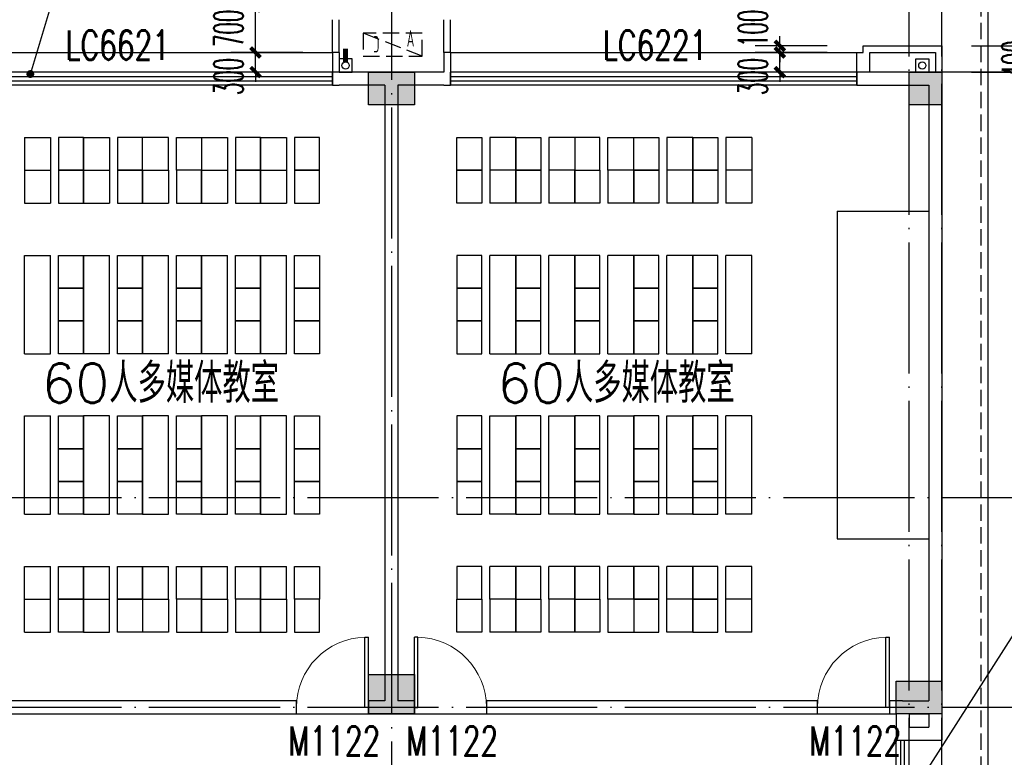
# Model space of a CAD drawing. Extents: x 1779708 to 7299578, y -1121471 to 88434.
# Tile 336 of 656: x 4636895 to 4651918, y -1020306 to -1009043. Entities that reach past the tile are written whole.
import ezdxf

# ---------------------------------------------------------------- set-up
doc = ezdxf.new("R2010")
doc.units = 0
doc.header["$LTSCALE"] = 1000
doc.header["$MEASUREMENT"] = 0
doc.linetypes.add('DASH', pattern=[0.35, 0.25, -0.1])
doc.linetypes.add('DOTE', pattern=[2.42, 2, -0.2, 0.02, -0.2])
doc.layers.get('0').update_dxf_attribs({"linetype": 'CONTINUOUS'})
doc.layers.get('Defpoints').update_dxf_attribs({"linetype": 'CONTINUOUS'})
for name, color, linetype in [('11111111111111111111111111111', 50, 'DASH'), ('DIM_LEAD', 3, 'CONTINUOUS'), ('DIM_污水', 3, 'CONTINUOUS'), ('DOTE', 1, 'DOTE'), ('FUR', 9, 'CONTINUOUS'), ('P_PS_DIM', 1, 'CONTINUOUS'), ('PIPE-雨水', 4, 'CONTINUOUS'), ('PUB_DIM', 3, 'CONTINUOUS'), ('SPACE', 7, 'CONTINUOUS'), ('WALL', 255, 'CONTINUOUS'), ('WINDOW', 2, 'CONTINUOUS'), ('WINDOW_TEXT', 7, 'CONTINUOUS'), ('修改', 6, 'CONTINUOUS'), ('墙柱', 2, 'CONTINUOUS'), ('室外构件', 4, 'CONTINUOUS'), ('栏杆', 6, 'CONTINUOUS'), ('看线', 3, 'CONTINUOUS'), ('空调机位表示', 70, 'CONTINUOUS')]:
    doc.layers.add(name, color=color, linetype=linetype)
doc.styles.add('_TCH_DIM_T3', font='SIMPLEX.shx', dxfattribs={"width": 0.494118, "bigfont": 'GBCBIG.shx'})
doc.styles.add('_TCH_SPACE', font='SIMPLEX', dxfattribs={"height": 5, "bigfont": 'GBCBIG'})
doc.styles.add('_TCH_WINDOW', font='SIMPLEX', dxfattribs={"height": 3.5, "bigfont": 'GBCBIG'})
doc.styles.get("Standard").update_dxf_attribs({"font": 'GBENOR', "bigfont": 'GBCBIG'})
doc.dimstyles.new('_TCH_ARCH&&150', dxfattribs={"dimtxt": 446.25, "dimasz": 150, "dimexe": 375, "dimexo": 450, "dimgap": 189.375, "dimtad": 1, "dimdec": 0, "dimzin": 0, "dimdsep": 46, "dimtxsty": '_TCH_DIM_T3', "dimblk": 'ARCHTICK', "dimcen": 0.09, "dimdle": 225, "dimclrt": 7, "dimazin": 2, "dimtfac": 1, "dimtdec": 0, "dimtix": 1, "dimtmove": 2, "dimatfit": 3, "dimfxl": 250, "dimtolj": 1, "dimtzin": 0, "dimarcsym": 0})

# ---------------------------------------------------------------- blocks, each defined once
blk = doc.blocks.new('A$C159220C3')
at = {"layer": 'DOTE'}
for p, q in [((76400, 149200), (76400, 7200)), ((84300, 7200), (84300, 149200)), ((84800, 7200), (84800, 149200)), ((86800, 60200), (7200, 60200)), ((86800, 53700), (7200, 53700)), ((86800, 50500), (7200, 50500))]:
    blk.add_line(p, q, dxfattribs=at)
blk = doc.blocks.new('zy')
at = {"layer": 'FUR', "color": 253}
for p, q in [((3615193, -1996551), (3615193, -1997051)), ((3615593, -1996551), (3615593, -1997051))]:
    blk.add_line(p, q, dxfattribs=at)
blk.add_lwpolyline([(3614693, -1996551), (3615073, -1996551), (3615073, -1997051), (3614693, -1997051)], close=True, dxfattribs=at)
blk = doc.blocks.new('A$C62770E1D')
at = {"layer": 'FUR'}
for p, q in [((2700, 7600), (2300, 7600)), ((3600, 7600), (3200, 7600)), ((4100, 7600), (4500, 7600)), ((5400, 7600), (5000, 7600)), ((6300, 7600), (5900, 7600)), ((2700, 7100), (2300, 7100)), ((2700, 7100), (2300, 7100)), ((2700, 7100), (2300, 7100)), ((2700, 7100), (2300, 7100)), ((3600, 7100), (3200, 7100)), ((3600, 7100), (3200, 7100)), ((4500, 7100), (4100, 7100)), ((5400, 7100), (5000, 7100)), ((6300, 7100), (5900, 7100)), ((2700, 6600), (2300, 6600)), ((3600, 6600), (3200, 6600)), ((4500, 6600), (4100, 6600)), ((5400, 6600), (5000, 6600)), ((6300, 6600), (5900, 6600)), ((2700, 5800), (2300, 5800)), ((3600, 5800), (3200, 5800)), ((4500, 5800), (4100, 5800)), ((5400, 5800), (5000, 5800)), ((6300, 5800), (5900, 5800)), ((2700, 1850), (2300, 1850)), ((3600, 1850), (3200, 1850)), ((4500, 1850), (4100, 1850)), ((5400, 1850), (5000, 1850)), ((6300, 1850), (5900, 1850)), ((2700, 1050), (2300, 1050)), ((3600, 1050), (3200, 1050)), ((4500, 1050), (4100, 1050)), ((5400, 1050), (5000, 1050)), ((6300, 1050), (5900, 1050)), ((2700, 550), (2300, 550)), ((2700, 550), (2300, 550)), ((3600, 550), (3200, 550)), ((3600, 550), (3200, 550)), ((4500, 550), (4100, 550)), ((5400, 550), (5000, 550)), ((6300, 550), (5900, 550)), ((2700, 50), (2300, 50)), ((3600, 50), (3200, 50)), ((5400, 50), (5000, 50)), ((6300, 50), (5900, 50))]:
    blk.add_line(p, q, dxfattribs=at)
at = {"layer": 'FUR', "color": 9}
for p, q in [((7600, 1175), (7600, 6175)), ((7600, 6175), (9000, 6175)), ((7600, 1175), (9000, 1175))]:
    blk.add_line(p, q, dxfattribs=at)
at = {"layer": 'FUR', "color": 253}
for p, q in [((4100, 550), (4100, 50)), ((4500, 550), (4500, 50)), ((4100, 50), (4500, 50))]:
    blk.add_line(p, q, dxfattribs=at)
at = {"layer": 'FUR'}
for points in [[(2300, 4300), (2700, 4300)], [(3200, 4300), (3600, 4300)], [(4100, 4300), (4500, 4300)], [(5000, 4300), (5400, 4300)], [(6300, 4300), (5900, 4300)], [(2300, 3350), (2700, 3350)], [(3200, 3350), (3600, 3350)], [(4100, 3350), (4500, 3350)], [(5000, 3350), (5400, 3350)], [(6300, 3350), (5900, 3350)]]:
    blk.add_lwpolyline(points, dxfattribs=at)
at = {"layer": 'FUR', "color": 253}
blk.add_lwpolyline([(3600, 550), (3980, 550), (3980, 50), (3600, 50)], close=True, dxfattribs=at)
at = {"layer": 'FUR', "xscale": -1, "rotation": 180}
for p in [(-3612893, -1989451), (-3611993, -1989451), (-3611093, -1989451)]:
    blk.add_blockref('zy', p, dxfattribs=at)
at = {"layer": 'FUR'}
for p in [(-3610193, 2004151), (-3609293, 2004151), (-3612893, 2003651), (-3611993, 2003651), (-3611093, 2003651), (-3610193, 2003651), (-3609293, 2003651), (-3612893, 2002351), (-3611993, 2002351), (-3611093, 2002351), (-3610193, 2002351), (-3609293, 2002351), (-3612893, 2001851), (-3611993, 2001851), (-3611093, 2001851), (-3610193, 2001851), (-3609293, 2001851), (-3612893, 2001351), (-3611993, 2001351), (-3611093, 2001351), (-3610193, 2001351), (-3609293, 2001351), (-3612893, 1999901), (-3611993, 1999901), (-3611093, 1999901), (-3610193, 1999901), (-3609293, 1999901), (-3612893, 1999401), (-3611993, 1999401), (-3611093, 1999401), (-3610193, 1999401), (-3609293, 1999401), (-3612893, 1998901), (-3611993, 1998901), (-3611093, 1998901), (-3610193, 1998901), (-3609293, 1998901)]:
    blk.add_blockref('zy', p, dxfattribs=at)
at = {"layer": 'FUR', "extrusion": (0, 0, -1), "zscale": -1, "rotation": 180}
for p in [(3612893, -1996001), (3611993, -1996001), (3611093, -1996001), (3610193, -1996001), (3609293, -1996001), (3612893, -1996501), (3611993, -1996501), (3610193, -1996501), (3609293, -1996501)]:
    blk.add_blockref('zy', p, dxfattribs=at)
blk = doc.blocks.new('A$C66903B95')
at = {"layer": '墙柱'}
h = blk.add_hatch(color=256, dxfattribs=at)
h.paths.add_polyline_path([(24950, 51000), (25450, 51000), (25450, 50500), (24950, 50500)])
h.paths.add_polyline_path([(66900, 12800), (67500, 12800), (67500, 13400), (66900, 13400)])
h.paths.add_polyline_path([(16600, 12800), (17100, 12800), (17100, 13300), (16600, 13300)])
h.paths.add_polyline_path([(27130, 15100), (27130, 15400), (26330, 15400), (26330, 15100)])
h.paths.add_polyline_path([(54500, 0), (55000, 0), (55000, 500), (54500, 500)])
h.paths.add_polyline_path([(16600, 51000), (17100, 51000), (17100, 50500), (16600, 50500)])
h.paths.add_polyline_path([(42000, 41700), (42600, 41700), (42600, 41200), (42000, 41200)])
h.paths.add_polyline_path([(58500, 32900), (59100, 32900), (59100, 32400), (58500, 32400)])
h.paths.add_polyline_path([(13000, 44800), (13500, 44800), (13500, 44200), (13000, 44200)])
h.paths.add_polyline_path([(66700, 37100), (67200, 37100), (67200, 36600), (66700, 36600)])
h.paths.add_polyline_path([(20700, 19400), (21200, 19400), (21200, 19900), (20700, 19900)])
h.paths.add_polyline_path([(20700, 26000), (21200, 26000), (21200, 26500), (20700, 26500)])
h.paths.add_polyline_path([(13000, 31800), (13500, 31800), (13500, 32400), (13000, 32400)])
h.paths.add_polyline_path([(20700, 38200), (21200, 38200), (21200, 37700), (20700, 37700)])
h.paths.add_polyline_path([(13000, 51000), (13500, 51000), (13500, 50500), (13000, 50500)])
h.paths.add_polyline_path([(74900, 12800), (75600, 12800), (75600, 13400), (74900, 13400)])
h.paths.add_polyline_path([(54900, 24500), (54400, 24500), (54400, 25000), (54900, 25000)])
h.paths.add_polyline_path([(74900, 41700), (75600, 41700), (75600, 41200), (74900, 41200)])
h.paths.add_polyline_path([(500, 44750), (1000, 44750), (1000, 44250), (500, 44250)])
h.paths.add_polyline_path([(500, 31850), (1000, 31850), (1000, 32350), (500, 32350)])
h.paths.add_polyline_path([(8400, 12800), (8900, 12800), (8900, 13300), (8400, 13300)])
h.paths.add_polyline_path([(66900, 24400), (67500, 24400), (67500, 25000), (66900, 25000)])
h.paths.add_polyline_path([(74900, 25000), (75600, 25000), (75600, 24400), (74900, 24400)])
h.paths.add_polyline_path([(58500, 25000), (59100, 25000), (59100, 24400), (58500, 24400)])
h.paths.add_polyline_path([(66700, 32900), (67200, 32900), (67200, 32400), (66700, 32400)])
h.paths.add_polyline_path([(54400, 32900), (54900, 32900), (54900, 32400), (54400, 32400)])
h.paths.add_polyline_path([(50150, 12800), (50650, 12800), (50650, 13300), (50150, 13300)])
h.paths.add_polyline_path([(46200, 51000), (46700, 51000), (46700, 50500), (46200, 50500)])
h.paths.add_polyline_path([(42500, 38200), (42000, 38200), (42000, 37700), (42500, 37700)])
h.paths.add_polyline_path([(42500, 51000), (42000, 51000), (42000, 50500), (42500, 50500)])
h.paths.add_polyline_path([(24900, 38200), (25400, 38200), (25400, 37700), (24900, 37700)])
h.paths.add_polyline_path([(20700, 31850), (21200, 31850), (21200, 32350), (20700, 32350)])
h.paths.add_polyline_path([(13000, 37600), (13500, 37600), (13500, 38200), (13000, 38200)])
h.paths.add_polyline_path([(16600, 26000), (17100, 26000), (17100, 26500), (16600, 26500)])
h.paths.add_polyline_path([(8200, 26000), (8700, 26000), (8700, 26500), (8200, 26500)])
h.paths.add_polyline_path([(500, 26000), (1000, 26000), (1000, 26500), (500, 26500)])
h.paths.add_polyline_path([(16500, 19300), (17100, 19300), (17100, 19900), (16500, 19900)])
h.paths.add_polyline_path([(8400, 19300), (8900, 19300), (8900, 19900), (8400, 19900)])
h.paths.add_polyline_path([(74900, 38500), (75600, 38500), (75600, 38000), (74900, 38000)])
h.paths.add_polyline_path([(75100, 51000), (75600, 51000), (75600, 50500), (75100, 50500)])
h.paths.add_polyline_path([(66850, 41800), (67550, 41800), (67550, 41200), (66850, 41200)])
h.paths.add_polyline_path([(66850, 51000), (67550, 51000), (67550, 50500), (66850, 50500)])
h.paths.add_polyline_path([(58450, 41800), (59150, 41800), (59150, 41200), (58450, 41200)])
h.paths.add_polyline_path([(58550, 51000), (59050, 51000), (59050, 50500), (58550, 50500)])
h.paths.add_polyline_path([(50150, 38200), (50650, 38200), (50650, 37700), (50150, 37700)])
h.paths.add_polyline_path([(50100, 41700), (50700, 41700), (50700, 41200), (50100, 41200)])
h.paths.add_polyline_path([(50150, 51000), (50650, 51000), (50650, 50500), (50150, 50500)])
h.paths.add_polyline_path([(33100, 38200), (33600, 38200), (33600, 37700), (33100, 37700)])
h.paths.add_polyline_path([(33000, 41700), (33600, 41700), (33600, 41200), (33000, 41200)])
h.paths.add_polyline_path([(24900, 41700), (25500, 41700), (25500, 41200), (24900, 41200)])
h.paths.add_polyline_path([(500, 38200), (1000, 38200), (1000, 37700), (500, 37700)])
h.paths.add_polyline_path([(16500, 41800), (17100, 41800), (17100, 41200), (16500, 41200)])
h.paths.add_polyline_path([(33100, 51000), (33600, 51000), (33600, 50500), (33100, 50500)])
h.paths.add_polyline_path([(500, 51000), (1000, 51000), (1000, 50500), (500, 50500)])
h.paths.add_polyline_path([(74900, 9300), (75600, 9300), (75600, 9800), (74900, 9800)])
h.paths.add_polyline_path([(74900, 0), (75600, 0), (75600, 500), (74900, 500)])
h.paths.add_polyline_path([(66900, 9300), (67500, 9300), (67500, 9800), (66900, 9800)])
h.paths.add_polyline_path([(66950, 0), (67450, 0), (67450, 500), (66950, 500)])
h.paths.add_polyline_path([(58500, 12800), (59100, 12800), (59100, 13400), (58500, 13400)])
h.paths.add_polyline_path([(58500, 9300), (59100, 9300), (59100, 9800), (58500, 9800)])
h.paths.add_polyline_path([(58550, 0), (59050, 0), (59050, 500), (58550, 500)])
h.paths.add_polyline_path([(50100, 9300), (50700, 9300), (50700, 9800), (50100, 9800)])
h.paths.add_polyline_path([(50150, 0), (50650, 0), (50650, 500), (50150, 500)])
h.paths.add_polyline_path([(42000, 12800), (42500, 12800), (42500, 13300), (42000, 13300)])
h.paths.add_polyline_path([(42000, 9300), (42600, 9300), (42600, 9800), (42000, 9800)])
h.paths.add_polyline_path([(33100, 12800), (33600, 12800), (33600, 13300), (33100, 13300)])
h.paths.add_polyline_path([(25060, 12800), (25660, 12800), (25660, 13200), (25060, 13200)])
h.paths.add_polyline_path([(33000, 9300), (33600, 9300), (33600, 9800), (33000, 9800)])
h.paths.add_polyline_path([(24900, 9300), (25500, 9300), (25500, 9800), (24900, 9800)])
h.paths.add_polyline_path([(0, 12500), (700, 12500), (700, 13000), (0, 13000)])
h.paths.add_polyline_path([(0, 9300), (700, 9300), (700, 9800), (0, 9800)])
h.paths.add_polyline_path([(8100, 9300), (8700, 9300), (8700, 9800), (8100, 9800)])
h.paths.add_polyline_path([(16500, 9300), (17100, 9300), (17100, 9800), (16500, 9800)])
h.paths.add_polyline_path([(42000, 0), (42500, 0), (42500, 500), (42000, 500)])
h.paths.add_polyline_path([(33100, 0), (33600, 0), (33600, 500), (33100, 500)])
h.paths.add_polyline_path([(24950, 0), (25450, 0), (25450, 500), (24950, 500)])
h.paths.add_polyline_path([(16500, 0), (17100, 0), (17100, 500), (16500, 500)])
h.paths.add_polyline_path([(8100, 0), (8700, 0), (8700, 500), (8100, 500)])
h.paths.add_polyline_path([(0, 0), (500, 0), (500, 500), (0, 500)])
h.paths.add_polyline_path([(24950, 87000), (25450, 87000), (25450, 87500), (24950, 87500)])
h.paths.add_polyline_path([(66900, 125200), (67500, 125200), (67500, 124600), (66900, 124600)])
h.paths.add_polyline_path([(16600, 125200), (17100, 125200), (17100, 124700), (16600, 124700)])
h.paths.add_polyline_path([(27130, 122900), (27130, 122600), (26330, 122600), (26330, 122900)])
h.paths.add_polyline_path([(54500, 138000), (55000, 138000), (55000, 137500), (54500, 137500)])
h.paths.add_polyline_path([(16600, 87000), (17100, 87000), (17100, 87500), (16600, 87500)])
h.paths.add_polyline_path([(42000, 96300), (42600, 96300), (42600, 96800), (42000, 96800)])
h.paths.add_polyline_path([(58500, 105100), (59100, 105100), (59100, 105600), (58500, 105600)])
h.paths.add_polyline_path([(13000, 93200), (13500, 93200), (13500, 93800), (13000, 93800)])
h.paths.add_polyline_path([(66700, 100900), (67200, 100900), (67200, 101400), (66700, 101400)])
h.paths.add_polyline_path([(20700, 118600), (21200, 118600), (21200, 118100), (20700, 118100)])
h.paths.add_polyline_path([(20700, 112000), (21200, 112000), (21200, 111500), (20700, 111500)])
h.paths.add_polyline_path([(13000, 106200), (13500, 106200), (13500, 105600), (13000, 105600)])
h.paths.add_polyline_path([(20700, 99800), (21200, 99800), (21200, 100300), (20700, 100300)])
h.paths.add_polyline_path([(13000, 87000), (13500, 87000), (13500, 87500), (13000, 87500)])
h.paths.add_polyline_path([(74900, 125200), (75600, 125200), (75600, 124600), (74900, 124600)])
h.paths.add_polyline_path([(54900, 113500), (54400, 113500), (54400, 113000), (54900, 113000)])
h.paths.add_polyline_path([(74900, 96300), (75600, 96300), (75600, 96800), (74900, 96800)])
h.paths.add_polyline_path([(500, 93250), (1000, 93250), (1000, 93750), (500, 93750)])
h.paths.add_polyline_path([(500, 106150), (1000, 106150), (1000, 105650), (500, 105650)])
h.paths.add_polyline_path([(8400, 125200), (8900, 125200), (8900, 124700), (8400, 124700)])
h.paths.add_polyline_path([(66900, 113600), (67500, 113600), (67500, 113000), (66900, 113000)])
h.paths.add_polyline_path([(74900, 113000), (75600, 113000), (75600, 113600), (74900, 113600)])
h.paths.add_polyline_path([(58500, 113000), (59100, 113000), (59100, 113600), (58500, 113600)])
h.paths.add_polyline_path([(66700, 105100), (67200, 105100), (67200, 105600), (66700, 105600)])
h.paths.add_polyline_path([(54400, 105100), (54900, 105100), (54900, 105600), (54400, 105600)])
h.paths.add_polyline_path([(50150, 125200), (50650, 125200), (50650, 124700), (50150, 124700)])
h.paths.add_polyline_path([(46200, 87000), (46700, 87000), (46700, 87500), (46200, 87500)])
h.paths.add_polyline_path([(42500, 99800), (42000, 99800), (42000, 100300), (42500, 100300)])
h.paths.add_polyline_path([(42500, 87000), (42000, 87000), (42000, 87500), (42500, 87500)])
h.paths.add_polyline_path([(24900, 99800), (25400, 99800), (25400, 100300), (24900, 100300)])
h.paths.add_polyline_path([(20700, 106150), (21200, 106150), (21200, 105650), (20700, 105650)])
h.paths.add_polyline_path([(13000, 100400), (13500, 100400), (13500, 99800), (13000, 99800)])
h.paths.add_polyline_path([(16600, 112000), (17100, 112000), (17100, 111500), (16600, 111500)])
h.paths.add_polyline_path([(8200, 112000), (8700, 112000), (8700, 111500), (8200, 111500)])
h.paths.add_polyline_path([(500, 112000), (1000, 112000), (1000, 111500), (500, 111500)])
h.paths.add_polyline_path([(16500, 118700), (17100, 118700), (17100, 118100), (16500, 118100)])
h.paths.add_polyline_path([(8400, 118700), (8900, 118700), (8900, 118100), (8400, 118100)])
h.paths.add_polyline_path([(74900, 99500), (75600, 99500), (75600, 100000), (74900, 100000)])
h.paths.add_polyline_path([(75100, 87000), (75600, 87000), (75600, 87500), (75100, 87500)])
h.paths.add_polyline_path([(66850, 96200), (67550, 96200), (67550, 96800), (66850, 96800)])
h.paths.add_polyline_path([(66850, 87000), (67550, 87000), (67550, 87500), (66850, 87500)])
h.paths.add_polyline_path([(58450, 96200), (59150, 96200), (59150, 96800), (58450, 96800)])
h.paths.add_polyline_path([(58550, 87000), (59050, 87000), (59050, 87500), (58550, 87500)])
h.paths.add_polyline_path([(50150, 99800), (50650, 99800), (50650, 100300), (50150, 100300)])
h.paths.add_polyline_path([(50100, 96300), (50700, 96300), (50700, 96800), (50100, 96800)])
h.paths.add_polyline_path([(50150, 87000), (50650, 87000), (50650, 87500), (50150, 87500)])
h.paths.add_polyline_path([(33100, 99800), (33600, 99800), (33600, 100300), (33100, 100300)])
h.paths.add_polyline_path([(33000, 96300), (33600, 96300), (33600, 96800), (33000, 96800)])
h.paths.add_polyline_path([(24900, 96300), (25500, 96300), (25500, 96800), (24900, 96800)])
h.paths.add_polyline_path([(500, 99800), (1000, 99800), (1000, 100300), (500, 100300)])
h.paths.add_polyline_path([(16500, 96200), (17100, 96200), (17100, 96800), (16500, 96800)])
h.paths.add_polyline_path([(33100, 87000), (33600, 87000), (33600, 87500), (33100, 87500)])
h.paths.add_polyline_path([(500, 87000), (1000, 87000), (1000, 87500), (500, 87500)])
h.paths.add_polyline_path([(74900, 128700), (75600, 128700), (75600, 128200), (74900, 128200)])
h.paths.add_polyline_path([(74900, 138000), (75600, 138000), (75600, 137500), (74900, 137500)])
h.paths.add_polyline_path([(66900, 128700), (67500, 128700), (67500, 128200), (66900, 128200)])
h.paths.add_polyline_path([(66950, 138000), (67450, 138000), (67450, 137500), (66950, 137500)])
h.paths.add_polyline_path([(58500, 125200), (59100, 125200), (59100, 124600), (58500, 124600)])
h.paths.add_polyline_path([(58500, 128700), (59100, 128700), (59100, 128200), (58500, 128200)])
h.paths.add_polyline_path([(58550, 138000), (59050, 138000), (59050, 137500), (58550, 137500)])
h.paths.add_polyline_path([(50100, 128700), (50700, 128700), (50700, 128200), (50100, 128200)])
h.paths.add_polyline_path([(50150, 138000), (50650, 138000), (50650, 137500), (50150, 137500)])
h.paths.add_polyline_path([(42000, 125200), (42500, 125200), (42500, 124700), (42000, 124700)])
h.paths.add_polyline_path([(42000, 128700), (42600, 128700), (42600, 128200), (42000, 128200)])
h.paths.add_polyline_path([(33100, 125200), (33600, 125200), (33600, 124700), (33100, 124700)])
h.paths.add_polyline_path([(25060, 125200), (25660, 125200), (25660, 124800), (25060, 124800)])
h.paths.add_polyline_path([(33000, 128700), (33600, 128700), (33600, 128200), (33000, 128200)])
h.paths.add_polyline_path([(24900, 128700), (25500, 128700), (25500, 128200), (24900, 128200)])
h.paths.add_polyline_path([(0, 125500), (700, 125500), (700, 125000), (0, 125000)])
h.paths.add_polyline_path([(0, 128700), (700, 128700), (700, 128200), (0, 128200)])
h.paths.add_polyline_path([(8100, 128700), (8700, 128700), (8700, 128200), (8100, 128200)])
h.paths.add_polyline_path([(16500, 128700), (17100, 128700), (17100, 128200), (16500, 128200)])
h.paths.add_polyline_path([(42000, 138000), (42500, 138000), (42500, 137500), (42000, 137500)])
h.paths.add_polyline_path([(33100, 138000), (33600, 138000), (33600, 137500), (33100, 137500)])
h.paths.add_polyline_path([(24950, 138000), (25450, 138000), (25450, 137500), (24950, 137500)])
h.paths.add_polyline_path([(16500, 138000), (17100, 138000), (17100, 137500), (16500, 137500)])
h.paths.add_polyline_path([(8100, 138000), (8700, 138000), (8700, 137500), (8100, 137500)])
h.paths.add_polyline_path([(0, 138000), (500, 138000), (500, 137500), (0, 137500)])
for points in [[(66850, 51000), (67550, 51000), (67550, 50500), (66850, 50500)], [(75100, 51000), (75600, 51000), (75600, 50500), (75100, 50500)], [(66850, 41800), (67550, 41800), (67550, 41200), (66850, 41200)], [(74900, 41700), (75600, 41700), (75600, 41200), (74900, 41200)]]:
    blk.add_lwpolyline(points, close=True, dxfattribs=at)
blk = doc.blocks.new('A$C46E9187A')
at = {"layer": '空调机位表示', "linetype": 'DASH'}
blk.add_lwpolyline([(0, 0), (0, 350), (900, 350), (900, 0)], close=True, dxfattribs=at)
blk.add_lwpolyline([(0, 0), (900, 350)], dxfattribs=at)
at = {"layer": '空调机位表示', "width": 0.6}
for s, p in [('A', (118, 145)), ('C', (651, 55))]:
    blk.add_text(s, height=250, dxfattribs=at).set_placement(p)
blk = doc.blocks.new('a1')
at = {"layer": '11111111111111111111111111111'}
for p, q in [((59122, 49136), (59122, 48936)), ((59322, 49136), (59122, 49136)), ((59322, 48936), (59322, 49136)), ((59122, 48936), (59322, 48936))]:
    blk.add_line(p, q, dxfattribs=at)
blk = doc.blocks.new('$WINLIB2D$00000001')
at = {"color": 0}
for points in [[(-0.5, 0.5), (-0.5, -0.5)], [(-0.5, 0.5), (0.5, 0.5)], [(0.5, -0.5), (0.5, 0.5)], [(0.5, 0.1667), (-0.5, 0.1667)], [(0.5, -0.1667), (-0.5, -0.1667)], [(-0.5, -0.5), (0.5, -0.5)]]:
    blk.add_lwpolyline(points, dxfattribs=at)
blk = doc.blocks.new('$DorLib2D$00000001')
for p, q in [((0.45, 0.975), (0.5, 0.975)), ((0.45, 0), (0.45, 0.975)), ((0.5, 0), (0.5, 0.975)), ((0.5, 0), (0.45, 0))]:
    blk.add_line(p, q)
at = {"lineweight": 13}
blk.add_arc((0.475, 0), 0.975, 91.4693, 180, dxfattribs=at)
blk = doc.blocks.new('_ArchTick')
at = {"color": 0, "linetype": 'ByBlock', "const_width": 0.4}
blk.add_lwpolyline([(-0.5, -0.5), (0.5, 0.5)], dxfattribs=at)
blk = doc.blocks.new('*D6377')
at = {"layer": 'Defpoints', "color": 0, "transparency": 16777216}
for p in [(4650967, -1009443), (4652517, -1009443), (4650967, -1009843)]:
    blk.add_point(p, dxfattribs=at)
at = {"layer": 'PUB_DIM', "color": 0, "lineweight": -2, "transparency": 16777216}
for p, q in [((4652517, -1009443), (4652517, -1009293)), ((4651417, -1009443), (4652892, -1009443)), ((4652517, -1009843), (4652517, -1009443)), ((4651417, -1009843), (4652892, -1009843)), ((4652517, -1009843), (4652517, -1009993))]:
    blk.add_line(p, q, dxfattribs=at)
at = {"layer": 'PUB_DIM', "color": 0, "lineweight": -2, "transparency": 16777216, "xscale": 150, "yscale": 150, "zscale": 150}
for p, rotation in [((4652517, -1009443), 270), ((4652517, -1009843), 90)]:
    blk.add_blockref('_ArchTick', p, dxfattribs=dict(at, rotation=rotation))
at = {"layer": 'PUB_DIM', "color": 7, "transparency": 16777216, "insert": (4652105, -1009643), "char_height": 446.2, "attachment_point": 5, "rotation": 90, "style": '_TCH_DIM_T3'}
blk.add_mtext('\\A1;400', dxfattribs=at)
blk = doc.blocks.new('*D6396')
at = {"layer": 'Defpoints', "color": 0, "transparency": 16777216}
for p in [(4648493, -1009443), (4649667, -1009443), (4649667, -1009543)]:
    blk.add_point(p, dxfattribs=at)
at = {"layer": 'PUB_DIM', "color": 0, "lineweight": -2, "transparency": 16777216}
for p, q in [((4648493, -1009443), (4648493, -1009293)), ((4649217, -1009443), (4648118, -1009443)), ((4648493, -1009543), (4648493, -1009443)), ((4649217, -1009543), (4648118, -1009543)), ((4648493, -1009543), (4648493, -1009693))]:
    blk.add_line(p, q, dxfattribs=at)
at = {"layer": 'PUB_DIM', "color": 0, "lineweight": -2, "transparency": 16777216, "xscale": 150, "yscale": 150, "zscale": 150}
for p, rotation in [((4648493, -1009443), 270), ((4648493, -1009543), 90)]:
    blk.add_blockref('_ArchTick', p, dxfattribs=dict(at, rotation=rotation))
at = {"layer": 'PUB_DIM', "color": 7, "transparency": 16777216, "insert": (4648081, -1009176), "char_height": 446.2, "attachment_point": 5, "rotation": 90, "style": '_TCH_DIM_T3'}
blk.add_mtext('\\A1;100', dxfattribs=at)
blk = doc.blocks.new('*D6397')
at = {"layer": 'Defpoints', "color": 0, "transparency": 16777216}
for p in [(4648493, -1009543), (4649667, -1009543), (4649667, -1009843)]:
    blk.add_point(p, dxfattribs=at)
at = {"layer": 'PUB_DIM', "color": 0, "lineweight": -2, "transparency": 16777216}
for p, q in [((4648493, -1009543), (4648493, -1009393)), ((4649217, -1009543), (4648118, -1009543)), ((4648493, -1009843), (4648493, -1009543)), ((4649217, -1009843), (4648118, -1009843)), ((4648493, -1009843), (4648493, -1009993))]:
    blk.add_line(p, q, dxfattribs=at)
at = {"layer": 'PUB_DIM', "color": 0, "lineweight": -2, "transparency": 16777216, "xscale": 150, "yscale": 150, "zscale": 150}
for p, rotation in [((4648493, -1009543), 270), ((4648493, -1009843), 90)]:
    blk.add_blockref('_ArchTick', p, dxfattribs=dict(at, rotation=rotation))
at = {"layer": 'PUB_DIM', "color": 7, "transparency": 16777216, "insert": (4648081, -1009910), "char_height": 446.2, "attachment_point": 5, "rotation": 90, "style": '_TCH_DIM_T3'}
blk.add_mtext('\\A1;300', dxfattribs=at)
blk = doc.blocks.new('*D6398')
at = {"layer": 'Defpoints', "color": 0, "transparency": 16777216}
for p in [(4640493, -1008843), (4641667, -1008843), (4641667, -1009543)]:
    blk.add_point(p, dxfattribs=at)
at = {"layer": 'PUB_DIM', "color": 0, "lineweight": -2, "transparency": 16777216}
for p, q in [((4640493, -1009768), (4640493, -1008618)), ((4641217, -1008843), (4640118, -1008843)), ((4641217, -1009543), (4640118, -1009543))]:
    blk.add_line(p, q, dxfattribs=at)
at = {"layer": 'PUB_DIM', "color": 0, "lineweight": -2, "transparency": 16777216, "xscale": 150, "yscale": 150, "zscale": 150}
for p, rotation in [((4640493, -1008843), 90), ((4640493, -1009543), 270)]:
    blk.add_blockref('_ArchTick', p, dxfattribs=dict(at, rotation=rotation))
at = {"layer": 'PUB_DIM', "color": 7, "transparency": 16777216, "insert": (4640081, -1009176), "char_height": 446.2, "attachment_point": 5, "rotation": 90, "style": '_TCH_DIM_T3'}
blk.add_mtext('\\A1;700', dxfattribs=at)
blk = doc.blocks.new('*D6399')
at = {"layer": 'Defpoints', "color": 0, "transparency": 16777216}
for p in [(4640493, -1009543), (4641667, -1009543), (4641667, -1009843)]:
    blk.add_point(p, dxfattribs=at)
at = {"layer": 'PUB_DIM', "color": 0, "lineweight": -2, "transparency": 16777216}
for p, q in [((4640493, -1009543), (4640493, -1009393)), ((4641217, -1009543), (4640118, -1009543)), ((4640493, -1009843), (4640493, -1009543)), ((4641217, -1009843), (4640118, -1009843)), ((4640493, -1009843), (4640493, -1009993))]:
    blk.add_line(p, q, dxfattribs=at)
at = {"layer": 'PUB_DIM', "color": 0, "lineweight": -2, "transparency": 16777216, "xscale": 150, "yscale": 150, "zscale": 150}
for p, rotation in [((4640493, -1009543), 270), ((4640493, -1009843), 90)]:
    blk.add_blockref('_ArchTick', p, dxfattribs=dict(at, rotation=rotation))
at = {"layer": 'PUB_DIM', "color": 7, "transparency": 16777216, "insert": (4640081, -1009910), "char_height": 446.2, "attachment_point": 5, "rotation": 90, "style": '_TCH_DIM_T3'}
blk.add_mtext('\\A1;300', dxfattribs=at)

msp = doc.modelspace()

# ---------------------------------------------------------------- linework, layer by layer
at = {"layer": 'DIM_LEAD'}
for p, q in [((4637057.1, -1009873.3), (4638581, -1004830.2)), ((4650467.1, -1020928.4), (4652063, -1018423.7))]:
    msp.add_line(p, q, dxfattribs=at)
at = {"layer": 'DIM_LEAD', "const_width": 60}
msp.add_lwpolyline([(4637048.4, -1009902, 1), (4637065.8, -1009844.6, 1)], format="xyb", close=True, dxfattribs=at)
at = {"layer": 'DIM_污水', "color": 7}
msp.add_circle((4641867.1, -1009743.3), 55, dxfattribs=at)
at = {"layer": 'DIM_污水', "color": 3}
msp.add_circle((4650667.1, -1009743.3), 55, dxfattribs=at)
at = {"layer": 'PIPE-雨水', "const_width": 75}
msp.add_lwpolyline([(4641867.1, -1009688.3), (4641867.1, -1009488.3)], dxfattribs=at)
at = {"layer": 'WALL'}
for p, q in [((4641667.1, -1009543.3), (4641667.1, -1009843.3)), ((4641767.1, -1009543.3), (4641667.1, -1009543.3)), ((4641767.1, -1009543.3), (4641767.1, -1009843.3)), ((4643367.1, -1009543.3), (4643367.1, -1009843.3)), ((4643467.1, -1009543.3), (4643367.1, -1009543.3)), ((4643467.1, -1009543.3), (4643467.1, -1009843.3)), ((4641667.1, -1009843.3), (4641667.1, -1010043.3)), ((4642567.1, -1009843.3), (4641767.1, -1009843.3)), ((4643367.1, -1009843.3), (4642567.1, -1009843.3)), ((4643467.1, -1010043.3), (4643467.1, -1009843.3)), ((4650967.1, -1009843.3), (4649667.1, -1009843.3)), ((4649667.1, -1009843.3), (4649667.1, -1010043.3)), ((4650967.1, -1009843.3), (4650967.1, -1019543.3)), ((4641667.1, -1010043.3), (4641767.1, -1010043.3)), ((4642467.1, -1010043.3), (4641767.1, -1010043.3)), ((4642467.1, -1010043.3), (4642467.1, -1019443.3)), ((4642667.1, -1010043.3), (4642667.1, -1019443.3)), ((4643367.1, -1010043.3), (4642667.1, -1010043.3)), ((4643367.1, -1010043.3), (4643467.1, -1010043.3)), ((4649667.1, -1010043.3), (4650767.1, -1010043.3)), ((4650767.1, -1010043.3), (4650767.1, -1019443.3)), ((4641117.1, -1019443.3), (4635617.1, -1019443.3)), ((4641117.1, -1019643.3), (4641117.1, -1019443.3)), ((4642467.1, -1019443.3), (4642217.1, -1019443.3)), ((4642217.1, -1019443.3), (4642217.1, -1019643.3)), ((4642917.1, -1019443.3), (4642667.1, -1019443.3)), ((4642917.1, -1019643.3), (4642917.1, -1019443.3)), ((4649067.1, -1019443.3), (4644017.1, -1019443.3)), ((4644017.1, -1019443.3), (4644017.1, -1019643.3)), ((4649067.1, -1019643.3), (4649067.1, -1019443.3)), ((4650367.1, -1019443.3), (4650167.1, -1019443.3)), ((4650167.1, -1019443.3), (4650167.1, -1019643.3)), ((4650367.1, -1019443.3), (4650767.1, -1019443.3)), ((4635617.1, -1019643.3), (4641117.1, -1019643.3)), ((4642217.1, -1019643.3), (4642567.1, -1019643.3)), ((4642567.1, -1019643.3), (4642917.1, -1019643.3)), ((4644017.1, -1019643.3), (4649067.1, -1019643.3)), ((4650167.1, -1019643.3), (4650267.1, -1019643.3)), ((4650267.1, -1019643.3), (4650267.1, -1020043.3)), ((4650467.1, -1019643.3), (4650467.1, -1019843.3)), ((4650467.1, -1019643.3), (4650767.1, -1019643.3)), ((4650767.1, -1019643.3), (4650767.1, -1019843.3)), ((4650967.1, -1019543.3), (4650967.1, -1020043.3)), ((4650467.1, -1019843.3), (4650767.1, -1019843.3)), ((4650267.1, -1020043.3), (4650967.1, -1020043.3))]:
    msp.add_line(p, q, dxfattribs=at)
for points in [[(4649667.1, -1009843.3), (4649667.1, -1009543.3), (4649767.1, -1009543.3), (4649767.1, -1009443.3), (4650967.1, -1009443.3), (4650967.1, -1009843.3)], [(4649867.1, -1009843.3), (4649867.1, -1009843.3), (4649867.1, -1009843.3), (4649867.1, -1009543.3), (4650867.1, -1009543.3), (4650867.1, -1009843.3)]]:
    msp.add_lwpolyline(points, dxfattribs=at)
at = {"layer": 'WINDOW'}
for p, q in [((4641117.1, -1019643.3), (4642217.1, -1019643.3)), ((4642917.1, -1019643.3), (4644017.1, -1019643.3)), ((4649067.1, -1019643.3), (4650167.1, -1019643.3))]:
    msp.add_line(p, q, dxfattribs=at)
at = {"layer": '室外构件'}
for points in [[(4641667.1, -1009543.3), (4641667.1, -1009043.3)], [(4641767.1, -1009543.3), (4641767.1, -1009043.3)], [(4643367.1, -1009543.3), (4643367.1, -1009043.3)], [(4643467.1, -1009543.3), (4643467.1, -1009043.3)]]:
    msp.add_lwpolyline(points, dxfattribs=at)
at = {"layer": '栏杆'}
for p, q in [((4650267.1, -1022643.3), (4650267.1, -1020043.3)), ((4650467.1, -1022643.3), (4650467.1, -1020043.3))]:
    msp.add_line(p, q, dxfattribs=at)
for points in [[(4650337.1, -1022643.3), (4650337.1, -1020043.3)], [(4650397.1, -1022643.3), (4650397.1, -1020043.3)]]:
    msp.add_lwpolyline(points, dxfattribs=at)
at = {"layer": '看线', "color": 190, "linetype": 'DASH'}
msp.add_line((4651567.1, -1022643.3), (4651567.1, -1008843.3), dxfattribs=at)
at = {"layer": '看线', "color": 190}
for p, q in [((4635067.1, -1009543.3), (4641667.1, -1009543.3)), ((4643467.1, -1009543.3), (4649667.1, -1009543.3))]:
    msp.add_line(p, q, dxfattribs=at)
msp.add_lwpolyline([(4650967.1, -1008843.3), (4651667.1, -1008843.3), (4651667.1, -1061943.3), (4574667.1, -1061943.3), (4574667.1, -1048043.3), (4574767.1, -1048043.3)], dxfattribs=at)

# ---------------------------------------------------------------- block references
at = {"layer": 'FUR', "color": 9, "rotation": 180}
msp.add_blockref('A$C62770E1D', (4643267.1, -1010793.3), dxfattribs=at)
at = {"layer": 'FUR', "color": 9, "xscale": -1, "rotation": 180}
msp.add_blockref('A$C62770E1D', (4641767.1, -1010793.3), dxfattribs=at)
at = {"layer": 'P_PS_DIM', "color": 7}
msp.add_blockref('a1', (4582645.1, -1058778.9), dxfattribs=at)
at = {"layer": 'P_PS_DIM', "color": 3, "xscale": -1}
msp.add_blockref('a1', (4709889.1, -1058778.9), dxfattribs=at)
at = {"layer": 'WINDOW'}
ref = msp.add_blockref('$WINLIB2D$00000001', (4638367.1, -1009943.3), dxfattribs=dict(at, xscale=6600, yscale=200, zscale=6600, rotation=179.999999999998))
ref.add_attrib('A', 'LC6621', (4637594.6, -1009653.9), dxfattribs={"layer": 'WINDOW_TEXT', "height": 446.25, "rotation": 360, "style": '_TCH_WINDOW', "width": 0.705882})
ref = msp.add_blockref('$WINLIB2D$00000001', (4646567.1, -1009943.3), dxfattribs=dict(at, xscale=6200, yscale=200, zscale=6200, rotation=180))
ref.add_attrib('A', 'LC6221', (4645794.6, -1009653.9), dxfattribs={"layer": 'WINDOW_TEXT', "height": 446.25, "style": '_TCH_WINDOW', "width": 0.705882})
ref = msp.add_blockref('$DorLib2D$00000001', (4641667.1, -1019543.3), dxfattribs=dict(at, xscale=1100, yscale=1100, zscale=1100))
ref.add_attrib('A', 'M1122', (4640992.1, -1020278.9), dxfattribs={"layer": 'WINDOW_TEXT', "height": 446.25, "style": '_TCH_WINDOW', "width": 0.705882})
ref = msp.add_blockref('$DorLib2D$00000001', (4643467.1, -1019543.3), dxfattribs=dict(at, xscale=-1100, yscale=1100, zscale=-1100))
ref.add_attrib('A', 'M1122', (4642792.1, -1020278.9), dxfattribs={"layer": 'WINDOW_TEXT', "height": 446.25, "style": '_TCH_WINDOW', "width": 0.705882})
ref = msp.add_blockref('$DorLib2D$00000001', (4649617.1, -1019543.3), dxfattribs=dict(at, xscale=1100, yscale=1100, zscale=1100))
ref.add_attrib('A', 'M1122', (4648942.1, -1020278.9), dxfattribs={"layer": 'WINDOW_TEXT', "height": 446.25, "style": '_TCH_WINDOW', "width": 0.705882})
at = {"layer": '修改'}
for name, p in [('A$C159220C3', (4566167.1, -1070043.3)), ('A$C66903B95', (4575367.1, -1060843.3))]:
    msp.add_blockref(name, p, dxfattribs=at)
at = {"layer": '空调机位表示', "linetype": 'DASH', "xscale": -1}
msp.add_blockref('A$C46E9187A', (4643034.5, -1009598.5), dxfattribs=at)

# ---------------------------------------------------------------- texts
at = {"layer": 'SPACE', "style": '_TCH_SPACE'}
for p in [(4637232.2, -1014893.7), (4644184.9, -1014893.7)]:
    msp.add_text('60人多媒体教室', height=600, dxfattribs=at).set_placement(p)

# ---------------------------------------------------------------- dimensions: what is measured, and where the dimension line sits
at = {"layer": 'PUB_DIM'}
for base, p1, p2, picture, middle in [((4640493.1, -1008843.3), (4641667.1, -1009543.3), (4641667.1, -1008843.3), '*D6398', (4640080.6, -1009176.5)), ((4648493.1, -1009443.3), (4649667.1, -1009543.3), (4649667.1, -1009443.3), '*D6396', (4648080.6, -1009176.5)), ((4640493.1, -1009543.3), (4641667.1, -1009843.3), (4641667.1, -1009543.3), '*D6399', (4640080.6, -1009910)), ((4648493.1, -1009543.3), (4649667.1, -1009843.3), (4649667.1, -1009543.3), '*D6397', (4648080.6, -1009910))]:
    dim = msp.add_linear_dim(base=base, p1=p1, p2=p2, angle=90, dimstyle='_TCH_ARCH&&150', dxfattribs=at)
    dim.commit()
    dim.dimension.update_dxf_attribs({"geometry": picture, "text_midpoint": middle, "dimtype": 161})
dim = msp.add_aligned_dim(p1=(4650967.1, -1009843.3), p2=(4650967.1, -1009443.3), distance=-1550, dimstyle='_TCH_ARCH&&150', dxfattribs=at)
dim.commit()
dim.dimension.update_dxf_attribs({"geometry": '*D6377', "text_midpoint": (4652104.6, -1009643.3)})

doc.saveas('drawing.dxf')
